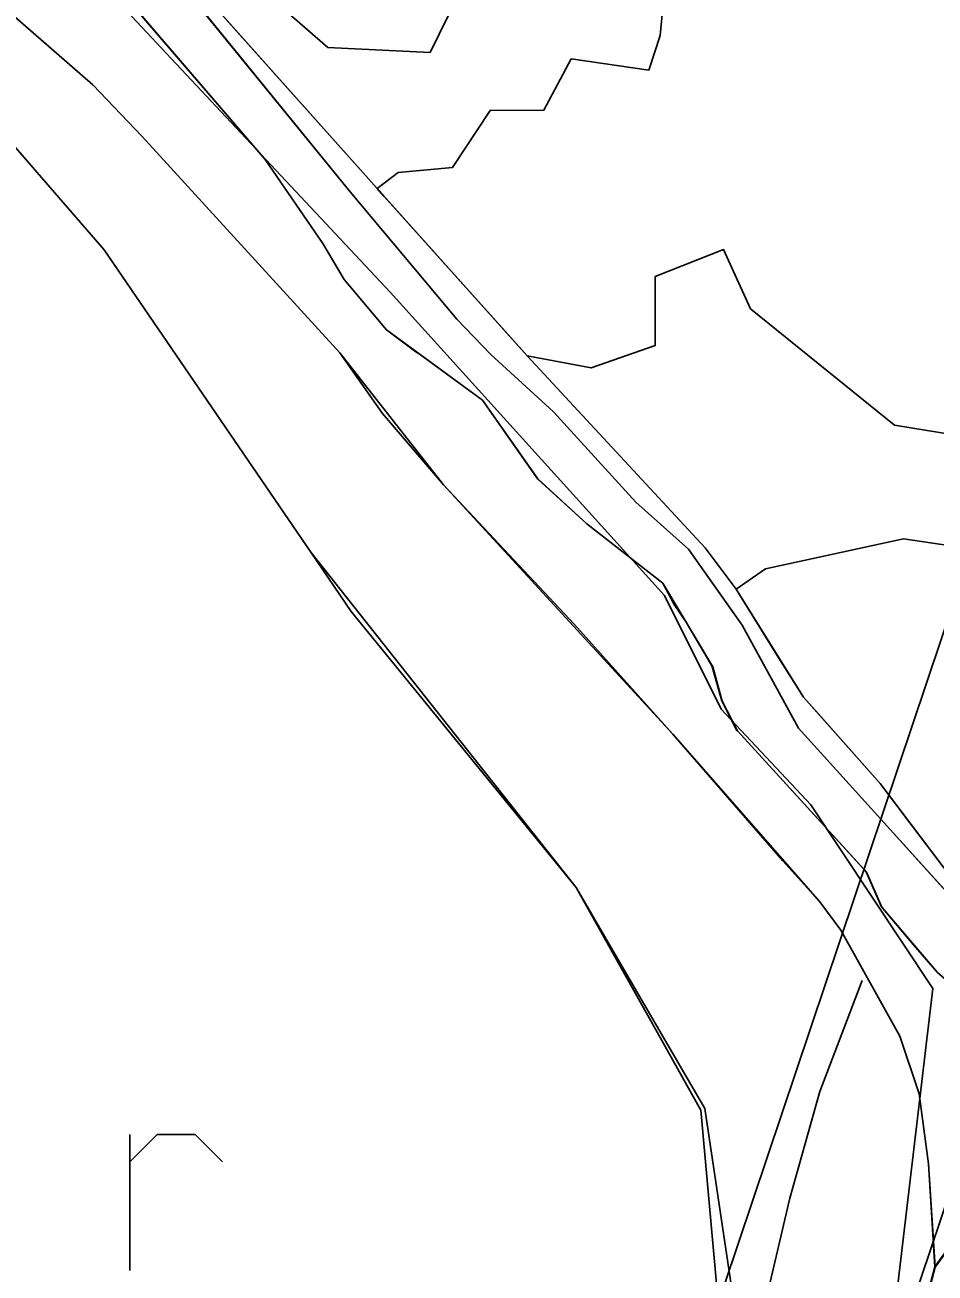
# Model space of a CAD drawing. Extents: x -662620 to -656370, y -1067090 to -1062990.
# Drawn here: x -657709.8 to -657563.2, y -1063587.6 to -1063386.5 of the extents above; entities that cross this region are included whole.
import ezdxf

# ---------------------------------------------------------------- set-up
doc = ezdxf.new("R2010")
doc.units = 0
for name, color, linetype in [('ELEK__VEDENÍ_VVN_-_NADZEMNÍ', 7, 'Continuous'), ('HRANICE_KATASTRÁLNÍHO_ÚZEMÍ', 7, 'Continuous'), ('OBVOD_PÚ', 7, 'Continuous'), ('Ochr__pás__vod__zdroje_II__stupně', 7, 'Continuous'), ('ORNÁ_PŮDA_-_STÁVAJÍCÍ', 7, 'Continuous'), ('ORNÁ_PŮDA_-_ZNAČKA', 7, 'Continuous'), ('OSTATNÍ_PLOCHA_-_STÁVAJÍCÍ', 7, 'Continuous'), ('Regionální_biokoridor_-_navržený', 7, 'Continuous'), ('TRVALÝ_TRÁVNÍ_POROST_-_NAVRŽENÝ', 7, 'Continuous'), ('VODNÍ_PLOCHA_-_STÁVAJÍCÍ', 7, 'Continuous'), ('VRSTEVNICE_ZÁKLADNÍ', 7, 'Continuous')]:
    doc.layers.add(name, color=color, linetype=linetype)

msp = doc.modelspace()

# ---------------------------------------------------------------- linework, layer by layer
at = {"layer": 'ELEK__VEDENÍ_VVN_-_NADZEMNÍ'}
for points in [[(-657501.18, -1063397.76), (-657575.37, -1063617.98), (-657646.41, -1063829.16), (-657705.66, -1064005.12), (-657777.71, -1064219.22), (-657851.64, -1064438.97), (-657928.77, -1064667.77)], [(-657958.87, -1064261.58), (-657769.87, -1064102.93), (-657691.74, -1063870.37), (-657620.56, -1063659.3), (-657545.8, -1063436.8)]]:
    msp.add_lwpolyline(points, dxfattribs=at)
at = {"layer": 'HRANICE_KATASTRÁLNÍHO_ÚZEMÍ'}
for points in [[(-657640.1, -1063381.99), (-657644.52, -1063390.98), (-657660.98, -1063390.2), (-657679.07, -1063374.37)], [(-657651.93, -1063414.17), (-657653.07, -1063412.9), (-657649.64, -1063410.33), (-657640.89, -1063409.51), (-657634.84, -1063400.32), (-657626.19, -1063400.27), (-657621.77, -1063392.01), (-657609.29, -1063393.83), (-657607.47, -1063388.23), (-657606.98, -1063383.22)], [(-657628.86, -1063439.83), (-657651.93, -1063414.17)], [(-657628.86, -1063439.83), (-657631.5, -1063436.87), (-657651.93, -1063414.17)], [(-657595.22, -1063477.45), (-657590.47, -1063474.17), (-657568.25, -1063469.32), (-657553.02, -1063471.58), (-657549.58, -1063480.52), (-657541.22, -1063470), (-657557.34, -1063462.63), (-657559.8, -1063452.61), (-657569.72, -1063451.04), (-657592.92, -1063432.27), (-657597.24, -1063422.73), (-657608.25, -1063427.06), (-657608.25, -1063438.16), (-657618.57, -1063441.8), (-657628.86, -1063439.83)], [(-657584.38, -1063494.83), (-657595.22, -1063477.45)], [(-657584.38, -1063494.83), (-657593.9, -1063479.54), (-657595.22, -1063477.45)], [(-657457.62, -1063745.44), (-657567.62, -1063702.63), (-657569.97, -1063701.76), (-657562.64, -1063662.37), (-657552.91, -1063602.04), (-657549.9, -1063575.33), (-657549.35, -1063571.16), (-657546.64, -1063561.03), (-657546.26, -1063550.04), (-657541.18, -1063544.16), (-657541.2, -1063540.99), (-657547.46, -1063535.17), (-657552.28, -1063534.16), (-657560.35, -1063524.17), (-657572.03, -1063508.74), (-657584.38, -1063494.83)]]:
    msp.add_lwpolyline(points, dxfattribs=at)
at = {"layer": 'OBVOD_PÚ'}
for points in [[(-657702.45, -1063357.53), (-657653.07, -1063412.9)], [(-657628.86, -1063439.83), (-657653.07, -1063412.9)], [(-657651.93, -1063414.17), (-657653.07, -1063412.9)], [(-657631.5, -1063436.87), (-657651.93, -1063414.17)], [(-657628.86, -1063439.83), (-657631.5, -1063436.87)], [(-657628.86, -1063439.83), (-657600.19, -1063470.8)], [(-657600.19, -1063470.8), (-657595.22, -1063477.45)], [(-657584.38, -1063494.83), (-657595.22, -1063477.45)], [(-657593.9, -1063479.54), (-657595.22, -1063477.45)], [(-657584.38, -1063494.83), (-657593.9, -1063479.54)], [(-657572.03, -1063508.74), (-657584.38, -1063494.83)], [(-657572.03, -1063508.74), (-657560.35, -1063524.17)]]:
    msp.add_lwpolyline(points, dxfattribs=at)
at = {"layer": 'Ochr__pás__vod__zdroje_II__stupně'}
msp.add_lwpolyline([(-657714.03, -1063228.73), (-657721.33, -1063300.42), (-657726.15, -1063356.32), (-657713.62, -1063359.22), (-657707.84, -1063368.85), (-657650.97, -1063429.57), (-657606.75, -1063478.48), (-657597.6, -1063496.76), (-657583.16, -1063512.17), (-657563.51, -1063541.78), (-657570.24, -1063598.5), (-657582.32, -1063671.35), (-657595.77, -1063736.63), (-657613.59, -1063825.23)], dxfattribs=at)
at = {"layer": 'ORNÁ_PŮDA_-_STÁVAJÍCÍ'}
for p, q in [((-657716.81, -1063380.56), (-657698.86, -1063396.19)), ((-657698.86, -1063396.19), (-657690.89, -1063404.49)), ((-657690.89, -1063404.49), (-657659.05, -1063439.36)), ((-657659.05, -1063439.36), (-657652.21, -1063449.13)), ((-657652.21, -1063449.13), (-657642.38, -1063460.61)), ((-657642.38, -1063460.61), (-657621.23, -1063483.12)), ((-657621.23, -1063483.12), (-657605.43, -1063500.78)), ((-657605.43, -1063500.78), (-657587.67, -1063521.19)), ((-657587.67, -1063521.19), (-657581.73, -1063527.78)), ((-657581.73, -1063527.78), (-657578.34, -1063532.35)), ((-657578.34, -1063532.35), (-657568.84, -1063549.45)), ((-657568.84, -1063549.45), (-657565.72, -1063558.71)), ((-657565.72, -1063558.71), (-657564.25, -1063570.02)), ((-657564.25, -1063570.02), (-657563.21, -1063586.59)), ((-657563.21, -1063586.59), (-657564.18, -1063590.23))]:
    msp.add_line(p, q, dxfattribs=at)
msp.add_lwpolyline([(-657716.81, -1063380.56), (-657698.86, -1063396.19), (-657690.89, -1063404.49), (-657659.05, -1063439.36), (-657652.21, -1063449.13), (-657642.38, -1063460.61), (-657621.23, -1063483.12), (-657605.43, -1063500.78), (-657587.67, -1063521.19), (-657581.73, -1063527.78), (-657578.34, -1063532.35), (-657568.84, -1063549.45), (-657565.72, -1063558.71), (-657564.25, -1063570.02), (-657563.21, -1063586.59), (-657564.18, -1063590.23)], dxfattribs=at)
at = {"layer": 'ORNÁ_PŮDA_-_ZNAČKA'}
for points in [[(-657692.87, -1063565.28), (-657692.87, -1063587.2)], [(-657692.87, -1063569.66), (-657688.48, -1063565.28)], [(-657688.48, -1063565.28), (-657682.34, -1063565.28)], [(-657682.34, -1063565.28), (-657677.96, -1063569.66)]]:
    msp.add_lwpolyline(points, dxfattribs=at)
at = {"layer": 'OSTATNÍ_PLOCHA_-_STÁVAJÍCÍ'}
for p, q in [((-657702.45, -1063357.53), (-657653.07, -1063412.9)), ((-657702.45, -1063357.53), (-657653.07, -1063412.9)), ((-657698.86, -1063396.19), (-657716.81, -1063380.56)), ((-657698.86, -1063396.19), (-657716.81, -1063380.56)), ((-657694.92, -1063380.47), (-657671.1, -1063408.22)), ((-657694.92, -1063380.47), (-657671.1, -1063408.22)), ((-657657.39, -1063413.41), (-657685.14, -1063379.31)), ((-657657.39, -1063413.41), (-657685.14, -1063379.31)), ((-657690.89, -1063404.49), (-657698.86, -1063396.19)), ((-657690.89, -1063404.49), (-657698.86, -1063396.19)), ((-657659.05, -1063439.36), (-657690.89, -1063404.49)), ((-657659.05, -1063439.36), (-657690.89, -1063404.49)), ((-657671.1, -1063408.22), (-657661.78, -1063421.76)), ((-657671.1, -1063408.22), (-657661.78, -1063421.76)), ((-657640.2, -1063433.96), (-657657.39, -1063413.41)), ((-657640.2, -1063433.96), (-657657.39, -1063413.41)), ((-657653.07, -1063412.9), (-657651.93, -1063414.17)), ((-657653.07, -1063412.9), (-657651.93, -1063414.17)), ((-657651.93, -1063414.17), (-657650.38, -1063415.89)), ((-657651.93, -1063414.17), (-657650.38, -1063415.89)), ((-657650.38, -1063415.89), (-657628.86, -1063439.83)), ((-657650.38, -1063415.89), (-657628.86, -1063439.83)), ((-657661.78, -1063421.76), (-657658.35, -1063427.54)), ((-657661.78, -1063421.76), (-657658.35, -1063427.54)), ((-657658.35, -1063427.54), (-657651.56, -1063435.67)), ((-657658.35, -1063427.54), (-657651.56, -1063435.67)), ((-657634.71, -1063439.61), (-657640.2, -1063433.96)), ((-657634.71, -1063439.61), (-657640.2, -1063433.96)), ((-657651.56, -1063435.67), (-657646.84, -1063439.18)), ((-657651.56, -1063435.67), (-657646.84, -1063439.18)), ((-657652.21, -1063449.13), (-657659.05, -1063439.36)), ((-657652.21, -1063449.13), (-657659.05, -1063439.36)), ((-657646.84, -1063439.18), (-657646.29, -1063439.53)), ((-657646.84, -1063439.18), (-657646.29, -1063439.53)), ((-657646.29, -1063439.53), (-657636.09, -1063447)), ((-657646.29, -1063439.53), (-657636.09, -1063447)), ((-657624.65, -1063448.86), (-657634.71, -1063439.61)), ((-657624.65, -1063448.86), (-657634.71, -1063439.61)), ((-657628.86, -1063439.83), (-657600.19, -1063470.8)), ((-657628.86, -1063439.83), (-657600.19, -1063470.8)), ((-657636.09, -1063447), (-657627.14, -1063459.68)), ((-657636.09, -1063447), (-657627.14, -1063459.68)), ((-657611.35, -1063463.4), (-657624.65, -1063448.86)), ((-657611.35, -1063463.4), (-657624.65, -1063448.86)), ((-657642.38, -1063460.61), (-657652.21, -1063449.13)), ((-657642.38, -1063460.61), (-657652.21, -1063449.13)), ((-657621.23, -1063483.12), (-657642.38, -1063460.61)), ((-657621.23, -1063483.12), (-657642.38, -1063460.61)), ((-657627.14, -1063459.68), (-657619.29, -1063466.91)), ((-657627.14, -1063459.68), (-657619.29, -1063466.91)), ((-657602.87, -1063470.98), (-657611.35, -1063463.4)), ((-657602.87, -1063470.98), (-657611.35, -1063463.4)), ((-657619.29, -1063466.91), (-657607.01, -1063476.48)), ((-657619.29, -1063466.91), (-657607.01, -1063476.48)), ((-657594.25, -1063483.22), (-657602.87, -1063470.98)), ((-657594.25, -1063483.22), (-657602.87, -1063470.98)), ((-657600.19, -1063470.8), (-657595.22, -1063477.45)), ((-657600.19, -1063470.8), (-657595.22, -1063477.45)), ((-657607.01, -1063476.48), (-657605.21, -1063479.88)), ((-657607.01, -1063476.48), (-657605.21, -1063479.88)), ((-657595.22, -1063477.45), (-657584.38, -1063494.83)), ((-657595.22, -1063477.45), (-657584.38, -1063494.83)), ((-657605.21, -1063479.88), (-657603.29, -1063482.73)), ((-657605.21, -1063479.88), (-657603.29, -1063482.73)), ((-657605.43, -1063500.78), (-657621.23, -1063483.12)), ((-657605.43, -1063500.78), (-657621.23, -1063483.12)), ((-657603.29, -1063482.73), (-657599.32, -1063489.39)), ((-657603.29, -1063482.73), (-657599.32, -1063489.39)), ((-657585.14, -1063499.82), (-657594.25, -1063483.22)), ((-657585.14, -1063499.82), (-657594.25, -1063483.22)), ((-657599.32, -1063489.39), (-657599.05, -1063489.92)), ((-657599.32, -1063489.39), (-657599.05, -1063489.92)), ((-657599.05, -1063489.92), (-657597.52, -1063495.44)), ((-657599.05, -1063489.92), (-657597.52, -1063495.44)), ((-657584.38, -1063494.83), (-657572.03, -1063508.74)), ((-657584.38, -1063494.83), (-657572.03, -1063508.74)), ((-657597.52, -1063495.44), (-657595.09, -1063500.18)), ((-657597.52, -1063495.44), (-657595.09, -1063500.18)), ((-657587.67, -1063521.19), (-657605.43, -1063500.78)), ((-657587.67, -1063521.19), (-657605.43, -1063500.78)), ((-657595.09, -1063500.18), (-657595.02, -1063500.24)), ((-657595.09, -1063500.18), (-657595.02, -1063500.24)), ((-657595.02, -1063500.24), (-657594.99, -1063500.27)), ((-657595.02, -1063500.24), (-657594.99, -1063500.27)), ((-657594.99, -1063500.27), (-657574.6, -1063522.58)), ((-657594.99, -1063500.27), (-657574.6, -1063522.58)), ((-657571.91, -1063514.48), (-657585.14, -1063499.82)), ((-657571.91, -1063514.48), (-657585.14, -1063499.82)), ((-657572.03, -1063508.74), (-657560.35, -1063524.17)), ((-657572.03, -1063508.74), (-657560.35, -1063524.17)), ((-657551.39, -1063537.2), (-657571.91, -1063514.48)), ((-657551.39, -1063537.2), (-657571.91, -1063514.48)), ((-657581.73, -1063527.78), (-657587.67, -1063521.19)), ((-657581.73, -1063527.78), (-657587.67, -1063521.19)), ((-657574.6, -1063522.58), (-657574.28, -1063522.96)), ((-657574.6, -1063522.58), (-657574.28, -1063522.96)), ((-657574.28, -1063522.96), (-657571.82, -1063528.62)), ((-657574.28, -1063522.96), (-657571.82, -1063528.62)), ((-657578.34, -1063532.35), (-657581.73, -1063527.78)), ((-657578.34, -1063532.35), (-657581.73, -1063527.78)), ((-657571.82, -1063528.62), (-657566.66, -1063534.75)), ((-657571.82, -1063528.62), (-657566.66, -1063534.75)), ((-657568.84, -1063549.45), (-657578.34, -1063532.35)), ((-657568.84, -1063549.45), (-657578.34, -1063532.35)), ((-657566.66, -1063534.75), (-657562.85, -1063539.13)), ((-657566.66, -1063534.75), (-657562.85, -1063539.13)), ((-657565.72, -1063558.71), (-657568.84, -1063549.45)), ((-657565.72, -1063558.71), (-657568.84, -1063549.45)), ((-657564.25, -1063570.02), (-657565.72, -1063558.71)), ((-657564.25, -1063570.02), (-657565.72, -1063558.71)), ((-657563.21, -1063586.59), (-657564.25, -1063570.02)), ((-657563.21, -1063586.59), (-657564.25, -1063570.02)), ((-657560.37, -1063582.65), (-657563.21, -1063586.59)), ((-657560.37, -1063582.65), (-657563.21, -1063586.59))]:
    msp.add_line(p, q, dxfattribs=at)
for points in [[(-657702.45, -1063357.53), (-657653.07, -1063412.9), (-657651.93, -1063414.17), (-657650.38, -1063415.89), (-657628.86, -1063439.83), (-657600.19, -1063470.8), (-657595.22, -1063477.45), (-657584.38, -1063494.83), (-657572.03, -1063508.74), (-657560.35, -1063524.17), (-657552.28, -1063534.16), (-657547.46, -1063535.17), (-657541.2, -1063540.99), (-657541.18, -1063544.16), (-657546.26, -1063550.04), (-657546.64, -1063561.03), (-657549.35, -1063571.16), (-657549.9, -1063575.33), (-657552.91, -1063602.04)], [(-657702.45, -1063357.53), (-657653.07, -1063412.9), (-657651.93, -1063414.17), (-657650.38, -1063415.89), (-657628.86, -1063439.83), (-657600.19, -1063470.8), (-657595.22, -1063477.45), (-657584.38, -1063494.83), (-657572.03, -1063508.74), (-657560.35, -1063524.17), (-657552.28, -1063534.16), (-657547.46, -1063535.17), (-657541.2, -1063540.99), (-657541.18, -1063544.16), (-657546.26, -1063550.04), (-657546.64, -1063561.03), (-657549.35, -1063571.16), (-657549.9, -1063575.33), (-657552.91, -1063602.04)], [(-657560.37, -1063582.65), (-657563.21, -1063586.59), (-657564.25, -1063570.02), (-657565.72, -1063558.71), (-657568.84, -1063549.45), (-657578.34, -1063532.35), (-657581.73, -1063527.78), (-657587.67, -1063521.19), (-657605.43, -1063500.78), (-657621.23, -1063483.12), (-657642.38, -1063460.61), (-657652.21, -1063449.13), (-657659.05, -1063439.36), (-657690.89, -1063404.49), (-657698.86, -1063396.19), (-657716.81, -1063380.56)], [(-657560.37, -1063582.65), (-657563.21, -1063586.59), (-657564.25, -1063570.02), (-657565.72, -1063558.71), (-657568.84, -1063549.45), (-657578.34, -1063532.35), (-657581.73, -1063527.78), (-657587.67, -1063521.19), (-657605.43, -1063500.78), (-657621.23, -1063483.12), (-657642.38, -1063460.61), (-657652.21, -1063449.13), (-657659.05, -1063439.36), (-657690.89, -1063404.49), (-657698.86, -1063396.19), (-657716.81, -1063380.56)], [(-657694.92, -1063380.47), (-657671.1, -1063408.22), (-657661.78, -1063421.76), (-657658.35, -1063427.54), (-657651.56, -1063435.67), (-657646.84, -1063439.18), (-657646.29, -1063439.53), (-657636.09, -1063447), (-657627.14, -1063459.68), (-657619.29, -1063466.91), (-657607.01, -1063476.48), (-657605.21, -1063479.88), (-657603.29, -1063482.73), (-657599.32, -1063489.39), (-657599.05, -1063489.92), (-657597.52, -1063495.44), (-657595.09, -1063500.18), (-657595.02, -1063500.24), (-657594.99, -1063500.27), (-657574.6, -1063522.58), (-657574.28, -1063522.96), (-657571.82, -1063528.62), (-657566.66, -1063534.75), (-657562.85, -1063539.13)], [(-657694.92, -1063380.47), (-657671.1, -1063408.22), (-657661.78, -1063421.76), (-657658.35, -1063427.54), (-657651.56, -1063435.67), (-657646.84, -1063439.18), (-657646.29, -1063439.53), (-657636.09, -1063447), (-657627.14, -1063459.68), (-657619.29, -1063466.91), (-657607.01, -1063476.48), (-657605.21, -1063479.88), (-657603.29, -1063482.73), (-657599.32, -1063489.39), (-657599.05, -1063489.92), (-657597.52, -1063495.44), (-657595.09, -1063500.18), (-657595.02, -1063500.24), (-657594.99, -1063500.27), (-657574.6, -1063522.58), (-657574.28, -1063522.96), (-657571.82, -1063528.62), (-657566.66, -1063534.75), (-657562.85, -1063539.13)], [(-657554.37, -1063588.09), (-657551.06, -1063578.27), (-657552.06, -1063556.93), (-657548.72, -1063549.28), (-657547.8, -1063543.03), (-657551.39, -1063537.2), (-657571.91, -1063514.48), (-657585.14, -1063499.82), (-657594.25, -1063483.22), (-657602.87, -1063470.98), (-657611.35, -1063463.4), (-657624.65, -1063448.86), (-657634.71, -1063439.61), (-657640.2, -1063433.96), (-657657.39, -1063413.41), (-657685.14, -1063379.31)], [(-657554.37, -1063588.09), (-657551.06, -1063578.27), (-657552.06, -1063556.93), (-657548.72, -1063549.28), (-657547.8, -1063543.03), (-657551.39, -1063537.2), (-657571.91, -1063514.48), (-657585.14, -1063499.82), (-657594.25, -1063483.22), (-657602.87, -1063470.98), (-657611.35, -1063463.4), (-657624.65, -1063448.86), (-657634.71, -1063439.61), (-657640.2, -1063433.96), (-657657.39, -1063413.41), (-657685.14, -1063379.31)]]:
    msp.add_lwpolyline(points, dxfattribs=at)
at = {"layer": 'Regionální_biokoridor_-_navržený'}
for points in [[(-657620.86, -1063764.51), (-657610.35, -1063700.66), (-657602.77, -1063654.62), (-657598.22, -1063591.1), (-657600.91, -1063561.34), (-657621.01, -1063525.48), (-657657.22, -1063481.03), (-657663.74, -1063471.49), (-657697, -1063422.79), (-657728.41, -1063386.64), (-657753.77, -1063360.21), (-657769.81, -1063331.04), (-657777.05, -1063300.02), (-657746.96, -1063298.08), (-657741.37, -1063305.26), (-657737.17, -1063318.49), (-657734.47, -1063332.66), (-657733.44, -1063345.62), (-657723.51, -1063352.76), (-657722.86, -1063353.23), (-657719.5, -1063359.34), (-657706.14, -1063360.07)], [(-657702.31, -1063357.68), (-657653.07, -1063412.9), (-657652.57, -1063413.46), (-657651.93, -1063414.17), (-657650.38, -1063415.89), (-657634.44, -1063433.62), (-657628.86, -1063439.83), (-657600.19, -1063470.8), (-657595.22, -1063477.45), (-657588.58, -1063488.1), (-657584.38, -1063494.83), (-657582.02, -1063497.49), (-657572.03, -1063508.74), (-657567.24, -1063515.06), (-657560.35, -1063524.17)]]:
    msp.add_lwpolyline(points, dxfattribs=at)
at = {"layer": 'TRVALÝ_TRÁVNÍ_POROST_-_NAVRŽENÝ'}
for points in [[(-657716.81, -1063380.56), (-657698.86, -1063396.19), (-657690.89, -1063404.49), (-657659.05, -1063439.36), (-657642.38, -1063460.61), (-657605.43, -1063500.78), (-657581.73, -1063527.78), (-657578.34, -1063532.35), (-657568.84, -1063549.45), (-657565.72, -1063558.71), (-657564.25, -1063570.02), (-657563.13, -1063586.65), (-657564.1, -1063590.29), (-657560.63, -1063606.71), (-657569.65, -1063623.34), (-657570.07, -1063629.25), (-657571.08, -1063643.57), (-657572.91, -1063651.86), (-657573.14, -1063668.52), (-657578.67, -1063682.25), (-657580.27, -1063693.51), (-657591.19, -1063744.21)], [(-657620.86, -1063764.51), (-657602.77, -1063654.62), (-657595.85, -1063590.56), (-657600.25, -1063561.09), (-657621.01, -1063525.48), (-657663.74, -1063471.49), (-657697, -1063422.79), (-657728.41, -1063386.64)]]:
    msp.add_lwpolyline(points, dxfattribs=at)
at = {"layer": 'VODNÍ_PLOCHA_-_STÁVAJÍCÍ'}
for p, q in [((-657671.1, -1063408.22), (-657694.93, -1063380.47)), ((-657685.14, -1063379.31), (-657657.39, -1063413.41)), ((-657661.78, -1063421.77), (-657671.1, -1063408.22)), ((-657657.39, -1063413.41), (-657640.2, -1063433.96)), ((-657658.35, -1063427.54), (-657661.78, -1063421.77)), ((-657651.56, -1063435.68), (-657658.35, -1063427.54)), ((-657640.2, -1063433.96), (-657634.71, -1063439.61)), ((-657636.09, -1063447), (-657651.56, -1063435.68)), ((-657634.71, -1063439.61), (-657624.65, -1063448.86)), ((-657627.14, -1063459.69), (-657636.09, -1063447)), ((-657624.65, -1063448.86), (-657611.35, -1063463.4)), ((-657619.28, -1063466.91), (-657627.14, -1063459.69)), ((-657611.35, -1063463.4), (-657602.87, -1063470.98)), ((-657607, -1063476.48), (-657619.28, -1063466.91)), ((-657602.87, -1063470.98), (-657594.25, -1063483.22)), ((-657598.98, -1063489.97), (-657607, -1063476.48)), ((-657594.25, -1063483.22), (-657585.14, -1063499.82)), ((-657597.45, -1063495.5), (-657598.98, -1063489.97)), ((-657595.02, -1063500.24), (-657597.45, -1063495.5)), ((-657574.2, -1063523.02), (-657595.02, -1063500.24)), ((-657585.14, -1063499.82), (-657571.91, -1063514.48)), ((-657571.91, -1063514.48), (-657551.39, -1063537.2)), ((-657571.74, -1063528.68), (-657574.2, -1063523.02)), ((-657562.77, -1063539.19), (-657571.74, -1063528.68)), ((-657564.1, -1063590.29), (-657563.13, -1063586.65))]:
    msp.add_line(p, q, dxfattribs=at)
for points in [[(-657719.31, -1063359.4), (-657709.65, -1063359.82), (-657703.45, -1063363.24), (-657693.91, -1063369.95), (-657685.14, -1063379.31), (-657657.39, -1063413.41), (-657640.2, -1063433.96), (-657634.71, -1063439.61), (-657624.65, -1063448.86), (-657611.35, -1063463.4), (-657602.87, -1063470.98), (-657594.25, -1063483.22), (-657585.14, -1063499.82), (-657571.91, -1063514.48), (-657551.39, -1063537.2), (-657547.8, -1063543.03), (-657548.72, -1063549.28), (-657552.06, -1063556.93), (-657551.06, -1063578.27), (-657554.37, -1063588.09)], [(-657564.1, -1063590.29), (-657563.13, -1063586.65), (-657560.29, -1063582.72), (-657558.97, -1063573.36), (-657559.64, -1063564.68), (-657559.21, -1063561.17), (-657557.07, -1063549.45), (-657554.77, -1063546.13), (-657562.77, -1063539.19), (-657571.74, -1063528.68), (-657574.2, -1063523.02), (-657595.02, -1063500.24), (-657597.45, -1063495.5), (-657598.98, -1063489.97), (-657607, -1063476.48), (-657619.28, -1063466.91), (-657627.14, -1063459.69), (-657636.09, -1063447), (-657651.56, -1063435.68), (-657658.35, -1063427.54), (-657661.78, -1063421.77), (-657671.1, -1063408.22), (-657694.93, -1063380.47), (-657709.92, -1063366.99)]]:
    msp.add_lwpolyline(points, dxfattribs=at)
at = {"layer": 'VRSTEVNICE_ZÁKLADNÍ'}
msp.add_lwpolyline([(-657661.05, -1063745.04), (-657644.75, -1063729.46), (-657629.75, -1063716.59), (-657624.74, -1063711.02), (-657620.31, -1063704.16), (-657615.31, -1063693.87), (-657608.88, -1063676.72), (-657605.3, -1063663), (-657595.01, -1063611.54), (-657586.58, -1063575.52), (-657581.72, -1063558.37), (-657574.91, -1063540.45)], dxfattribs=at)
msp.add_lwpolyline([(-657661.05, -1063745.04), (-657644.75, -1063729.46), (-657629.75, -1063716.59), (-657624.74, -1063711.02), (-657620.31, -1063704.16), (-657615.31, -1063693.87), (-657608.88, -1063676.72), (-657605.3, -1063663), (-657595.01, -1063611.54), (-657586.58, -1063575.52), (-657581.72, -1063558.37), (-657574.91, -1063540.45)], dxfattribs=at)

doc.saveas('drawing.dxf')
